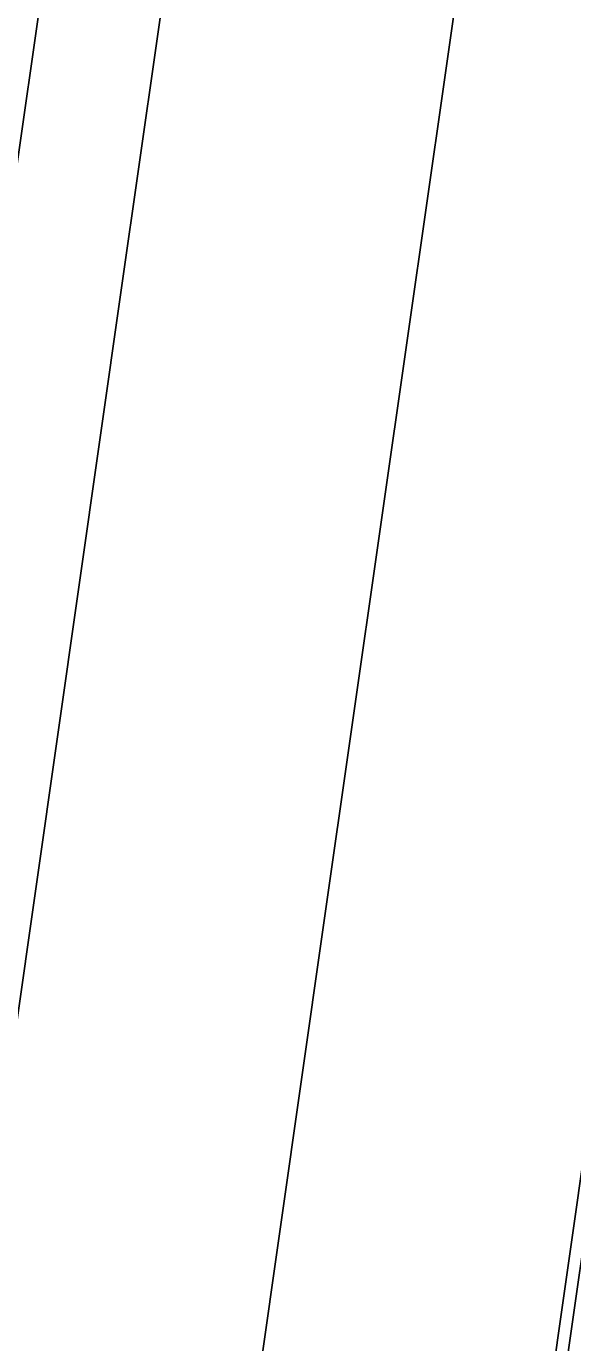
# Model space of a CAD drawing. Extents: x 1797478 to 1808916, y 246529 to 250952.
# Drawn here: x 1797955.8 to 1797978.4, y 249519.7 to 249574.1 of the extents above; entities that cross this region are included whole.
import ezdxf

# ---------------------------------------------------------------- set-up
doc = ezdxf.new("R2010")
doc.units = 0
doc.layers.add('1', color=7, linetype='Continuous')
doc.layers.add('EDPV-LINE', color=7, linetype='Continuous')

msp = doc.modelspace()

# ---------------------------------------------------------------- linework, layer by layer
for points in [[(1797908.797, 249242.279), (1797912.334, 249267.027), (1797915.87, 249291.776), (1797919.406, 249316.525), (1797922.942, 249341.273), (1797926.478, 249366.022), (1797930.014, 249390.77), (1797933.551, 249415.519), (1797937.087, 249440.268), (1797940.623, 249465.016), (1797941.142, 249468.646), (1797944.159, 249489.765), (1797947.695, 249514.514), (1797951.231, 249539.262), (1797954.768, 249564.011), (1797956.226, 249574.216), (1797957.868, 249585.711), (1797958.304, 249588.76), (1797961.84, 249613.508), (1797965.376, 249638.257), (1797967.592, 249653.768), (1797968.912, 249663.006), (1797969.314, 249665.815), (1797972.448, 249687.754)], [(1797913.747, 249241.571), (1797917.283, 249266.32), (1797920.819, 249291.069), (1797924.356, 249315.817), (1797927.892, 249340.566), (1797931.428, 249365.315), (1797934.964, 249390.063), (1797938.5, 249414.812), (1797942.036, 249439.561), (1797945.573, 249464.309), (1797946.091, 249467.939), (1797949.109, 249489.058), (1797952.645, 249513.807), (1797956.181, 249538.555), (1797959.717, 249563.304), (1797961.175, 249573.509), (1797962.818, 249585.003), (1797963.253, 249588.052), (1797966.79, 249612.801), (1797970.326, 249637.55), (1797972.542, 249653.061), (1797973.862, 249662.298), (1797974.263, 249665.108), (1797977.398, 249687.047)], [(1797913.747, 249241.571), (1797917.283, 249266.32), (1797920.819, 249291.069), (1797924.356, 249315.817), (1797927.892, 249340.566), (1797931.428, 249365.315), (1797934.964, 249390.063), (1797938.5, 249414.812), (1797942.036, 249439.561), (1797945.573, 249464.309), (1797946.091, 249467.939), (1797949.109, 249489.058), (1797952.645, 249513.807), (1797956.181, 249538.555), (1797959.717, 249563.304), (1797961.175, 249573.509), (1797962.818, 249585.003), (1797963.253, 249588.052), (1797966.79, 249612.801), (1797970.326, 249637.55), (1797972.542, 249653.061), (1797973.862, 249662.298), (1797974.263, 249665.108), (1797977.398, 249687.047)], [(1797913.747, 249241.571), (1797917.283, 249266.32), (1797920.819, 249291.069), (1797924.356, 249315.817), (1797927.892, 249340.566), (1797931.428, 249365.315), (1797934.964, 249390.063), (1797938.5, 249414.812), (1797942.036, 249439.561), (1797945.573, 249464.309), (1797946.091, 249467.939), (1797949.109, 249489.058), (1797952.645, 249513.807), (1797956.181, 249538.555), (1797959.717, 249563.304), (1797961.175, 249573.509), (1797962.818, 249585.003), (1797963.253, 249588.052), (1797966.79, 249612.801), (1797970.326, 249637.55), (1797972.542, 249653.061), (1797973.862, 249662.298), (1797974.263, 249665.108), (1797977.398, 249687.047)], [(1797913.747, 249241.571), (1797917.283, 249266.32), (1797920.819, 249291.069), (1797924.356, 249315.817), (1797927.892, 249340.566), (1797931.428, 249365.315), (1797934.964, 249390.063), (1797938.5, 249414.812), (1797942.036, 249439.561), (1797945.573, 249464.309), (1797946.091, 249467.939), (1797949.109, 249489.058), (1797952.645, 249513.807), (1797956.181, 249538.555), (1797959.717, 249563.304), (1797961.175, 249573.509), (1797962.818, 249585.003), (1797963.253, 249588.052), (1797966.79, 249612.801), (1797970.326, 249637.55), (1797972.542, 249653.061), (1797973.862, 249662.298), (1797974.263, 249665.108), (1797977.398, 249687.047)], [(1797913.747, 249241.571), (1797917.283, 249266.32), (1797920.819, 249291.069), (1797924.356, 249315.817), (1797927.892, 249340.566), (1797931.428, 249365.315), (1797934.964, 249390.063), (1797938.5, 249414.812), (1797942.036, 249439.561), (1797945.573, 249464.309), (1797946.091, 249467.939), (1797949.109, 249489.058), (1797952.645, 249513.807), (1797956.181, 249538.555), (1797959.717, 249563.304), (1797961.175, 249573.509), (1797962.818, 249585.003), (1797963.253, 249588.052), (1797966.79, 249612.801), (1797970.326, 249637.55), (1797972.542, 249653.061), (1797973.862, 249662.298), (1797974.263, 249665.108), (1797977.398, 249687.047)], [(1797925.627, 249239.874), (1797929.163, 249264.623), (1797932.699, 249289.371), (1797936.235, 249314.12), (1797939.771, 249338.869), (1797943.307, 249363.617), (1797946.843, 249388.366), (1797950.38, 249413.115), (1797953.916, 249437.863), (1797957.452, 249462.612), (1797957.971, 249466.242), (1797960.988, 249487.36), (1797964.524, 249512.109), (1797968.06, 249536.858), (1797971.597, 249561.606), (1797973.055, 249571.811), (1797974.697, 249583.306), (1797975.133, 249586.355), (1797978.669, 249611.104), (1797982.205, 249635.852), (1797984.421, 249651.363), (1797985.741, 249660.601), (1797986.143, 249663.411), (1797989.277, 249685.35)], [(1797925.627, 249239.874), (1797929.163, 249264.623), (1797932.699, 249289.371), (1797936.235, 249314.12), (1797939.771, 249338.869), (1797943.307, 249363.617), (1797946.843, 249388.366), (1797950.38, 249413.115), (1797953.916, 249437.863), (1797957.452, 249462.612), (1797957.971, 249466.242), (1797960.988, 249487.36), (1797964.524, 249512.109), (1797968.06, 249536.858), (1797971.597, 249561.606), (1797973.055, 249571.811), (1797974.697, 249583.306), (1797975.133, 249586.355), (1797978.669, 249611.104), (1797982.205, 249635.852), (1797984.421, 249651.363), (1797985.741, 249660.601), (1797986.143, 249663.411), (1797989.277, 249685.35)], [(1797925.627, 249239.874), (1797929.163, 249264.623), (1797932.699, 249289.371), (1797936.235, 249314.12), (1797939.771, 249338.869), (1797943.307, 249363.617), (1797946.843, 249388.366), (1797950.38, 249413.115), (1797953.916, 249437.863), (1797957.452, 249462.612), (1797957.971, 249466.242), (1797960.988, 249487.36), (1797964.524, 249512.109), (1797968.06, 249536.858), (1797971.597, 249561.606), (1797973.055, 249571.811), (1797974.697, 249583.306), (1797975.133, 249586.355), (1797978.669, 249611.104), (1797982.205, 249635.852), (1797984.421, 249651.363), (1797985.741, 249660.601), (1797986.143, 249663.411), (1797989.277, 249685.35)], [(1797925.627, 249239.874), (1797929.163, 249264.623), (1797932.699, 249289.371), (1797936.235, 249314.12), (1797939.771, 249338.869), (1797943.307, 249363.617), (1797946.843, 249388.366), (1797950.38, 249413.115), (1797953.916, 249437.863), (1797957.452, 249462.612), (1797957.971, 249466.242), (1797960.988, 249487.36), (1797964.524, 249512.109), (1797968.06, 249536.858), (1797971.597, 249561.606), (1797973.055, 249571.811), (1797974.697, 249583.306), (1797975.133, 249586.355), (1797978.669, 249611.104), (1797982.205, 249635.852), (1797984.421, 249651.363), (1797985.741, 249660.601), (1797986.143, 249663.411), (1797989.277, 249685.35)], [(1797937.506, 249238.177), (1797941.042, 249262.925), (1797944.578, 249287.674), (1797948.114, 249312.423), (1797951.651, 249337.171), (1797955.187, 249361.92), (1797958.723, 249386.669), (1797962.259, 249411.417), (1797965.795, 249436.166), (1797969.331, 249460.914), (1797969.85, 249464.544), (1797972.867, 249485.663), (1797976.404, 249510.412), (1797979.94, 249535.16), (1797983.476, 249559.909), (1797984.934, 249570.114), (1797986.576, 249581.609), (1797987.012, 249584.658), (1797990.548, 249609.406), (1797994.084, 249634.155), (1797996.301, 249649.666), (1797997.621, 249658.904), (1797998.022, 249661.713), (1798001.157, 249683.652)], [(1797937.506, 249238.177), (1797941.042, 249262.925), (1797944.578, 249287.674), (1797948.114, 249312.423), (1797951.651, 249337.171), (1797955.187, 249361.92), (1797958.723, 249386.669), (1797962.259, 249411.417), (1797965.795, 249436.166), (1797969.331, 249460.914), (1797969.85, 249464.544), (1797972.867, 249485.663), (1797976.404, 249510.412), (1797979.94, 249535.16), (1797983.476, 249559.909), (1797984.934, 249570.114), (1797986.576, 249581.609), (1797987.012, 249584.658), (1797990.548, 249609.406), (1797994.084, 249634.155), (1797996.301, 249649.666), (1797997.621, 249658.904), (1797998.022, 249661.713), (1798001.157, 249683.652)], [(1797937.506, 249238.177), (1797941.042, 249262.925), (1797944.578, 249287.674), (1797948.114, 249312.423), (1797951.651, 249337.171), (1797955.187, 249361.92), (1797958.723, 249386.669), (1797962.259, 249411.417), (1797965.795, 249436.166), (1797969.331, 249460.914), (1797969.85, 249464.544), (1797972.867, 249485.663), (1797976.404, 249510.412), (1797979.94, 249535.16), (1797983.476, 249559.909), (1797984.934, 249570.114), (1797986.576, 249581.609), (1797987.012, 249584.658), (1797990.548, 249609.406), (1797994.084, 249634.155), (1797996.301, 249649.666), (1797997.621, 249658.904), (1797998.022, 249661.713), (1798001.157, 249683.652)], [(1797937.506, 249238.177), (1797941.042, 249262.925), (1797944.578, 249287.674), (1797948.114, 249312.423), (1797951.651, 249337.171), (1797955.187, 249361.92), (1797958.723, 249386.669), (1797962.259, 249411.417), (1797965.795, 249436.166), (1797969.331, 249460.914), (1797969.85, 249464.544), (1797972.867, 249485.663), (1797976.404, 249510.412), (1797979.94, 249535.16), (1797983.476, 249559.909), (1797984.934, 249570.114), (1797986.576, 249581.609), (1797987.012, 249584.658), (1797990.548, 249609.406), (1797994.084, 249634.155), (1797996.301, 249649.666), (1797997.621, 249658.904), (1797998.022, 249661.713), (1798001.157, 249683.652)], [(1797938.012, 249238.104), (1797941.548, 249262.853), (1797945.084, 249287.602), (1797948.62, 249312.35), (1797952.156, 249337.099), (1797955.693, 249361.848), (1797959.229, 249386.596), (1797962.765, 249411.345), (1797966.301, 249436.094), (1797969.837, 249460.842), (1797970.356, 249464.472), (1797973.373, 249485.591), (1797976.91, 249510.339), (1797980.446, 249535.088), (1797983.982, 249559.837), (1797985.44, 249570.042), (1797987.082, 249581.536), (1797987.518, 249584.585), (1797991.054, 249609.334), (1797994.59, 249634.083), (1797996.807, 249649.594), (1797998.127, 249658.831), (1797998.528, 249661.641), (1798001.663, 249683.58)]]:
    msp.add_lwpolyline(points)
at = {"layer": '1'}
msp.add_lwpolyline([(1797925.627, 249239.874), (1797929.163, 249264.623), (1797932.699, 249289.371), (1797936.235, 249314.12), (1797939.771, 249338.869), (1797943.307, 249363.617), (1797946.843, 249388.366), (1797950.38, 249413.115), (1797953.916, 249437.863), (1797957.452, 249462.612), (1797957.971, 249466.242), (1797960.988, 249487.36), (1797964.524, 249512.109), (1797968.06, 249536.858), (1797971.597, 249561.606), (1797973.055, 249571.811), (1797974.697, 249583.306), (1797975.133, 249586.355), (1797978.669, 249611.104), (1797982.205, 249635.852), (1797984.421, 249651.363), (1797985.741, 249660.601), (1797986.143, 249663.411), (1797989.277, 249685.35)], dxfattribs=at)
at = {"layer": 'EDPV-LINE'}
for points in [[(1797913.747, 249241.571), (1797917.283, 249266.32), (1797920.819, 249291.069), (1797924.356, 249315.817), (1797927.892, 249340.566), (1797931.428, 249365.315), (1797934.964, 249390.063), (1797938.5, 249414.812), (1797942.036, 249439.561), (1797945.573, 249464.309), (1797946.091, 249467.939), (1797949.109, 249489.058), (1797952.645, 249513.807), (1797956.181, 249538.555), (1797959.717, 249563.304), (1797961.175, 249573.509), (1797962.818, 249585.003), (1797963.253, 249588.052), (1797966.79, 249612.801), (1797970.326, 249637.55), (1797972.542, 249653.061), (1797973.862, 249662.298), (1797974.263, 249665.108), (1797977.398, 249687.047)], [(1797937.506, 249238.177), (1797941.042, 249262.925), (1797944.578, 249287.674), (1797948.114, 249312.423), (1797951.651, 249337.171), (1797955.187, 249361.92), (1797958.723, 249386.669), (1797962.259, 249411.417), (1797965.795, 249436.166), (1797969.331, 249460.914), (1797969.85, 249464.544), (1797972.867, 249485.663), (1797976.404, 249510.412), (1797979.94, 249535.16), (1797983.476, 249559.909), (1797984.934, 249570.114), (1797986.576, 249581.609), (1797987.012, 249584.658), (1797990.548, 249609.406), (1797994.084, 249634.155), (1797996.301, 249649.666), (1797997.621, 249658.904), (1797998.022, 249661.713), (1798001.157, 249683.652)], [(1797937.506, 249238.177), (1797941.042, 249262.925), (1797944.578, 249287.674), (1797948.114, 249312.423), (1797951.651, 249337.171), (1797955.187, 249361.92), (1797958.723, 249386.669), (1797962.259, 249411.417), (1797965.795, 249436.166), (1797969.331, 249460.914), (1797969.85, 249464.544), (1797972.867, 249485.663), (1797976.404, 249510.412), (1797979.94, 249535.16), (1797983.476, 249559.909), (1797984.934, 249570.114), (1797986.576, 249581.609), (1797987.012, 249584.658), (1797990.548, 249609.406), (1797994.084, 249634.155), (1797996.301, 249649.666), (1797997.621, 249658.904), (1797998.022, 249661.713), (1798001.157, 249683.652)]]:
    msp.add_lwpolyline(points, dxfattribs=at)

doc.saveas('drawing.dxf')
